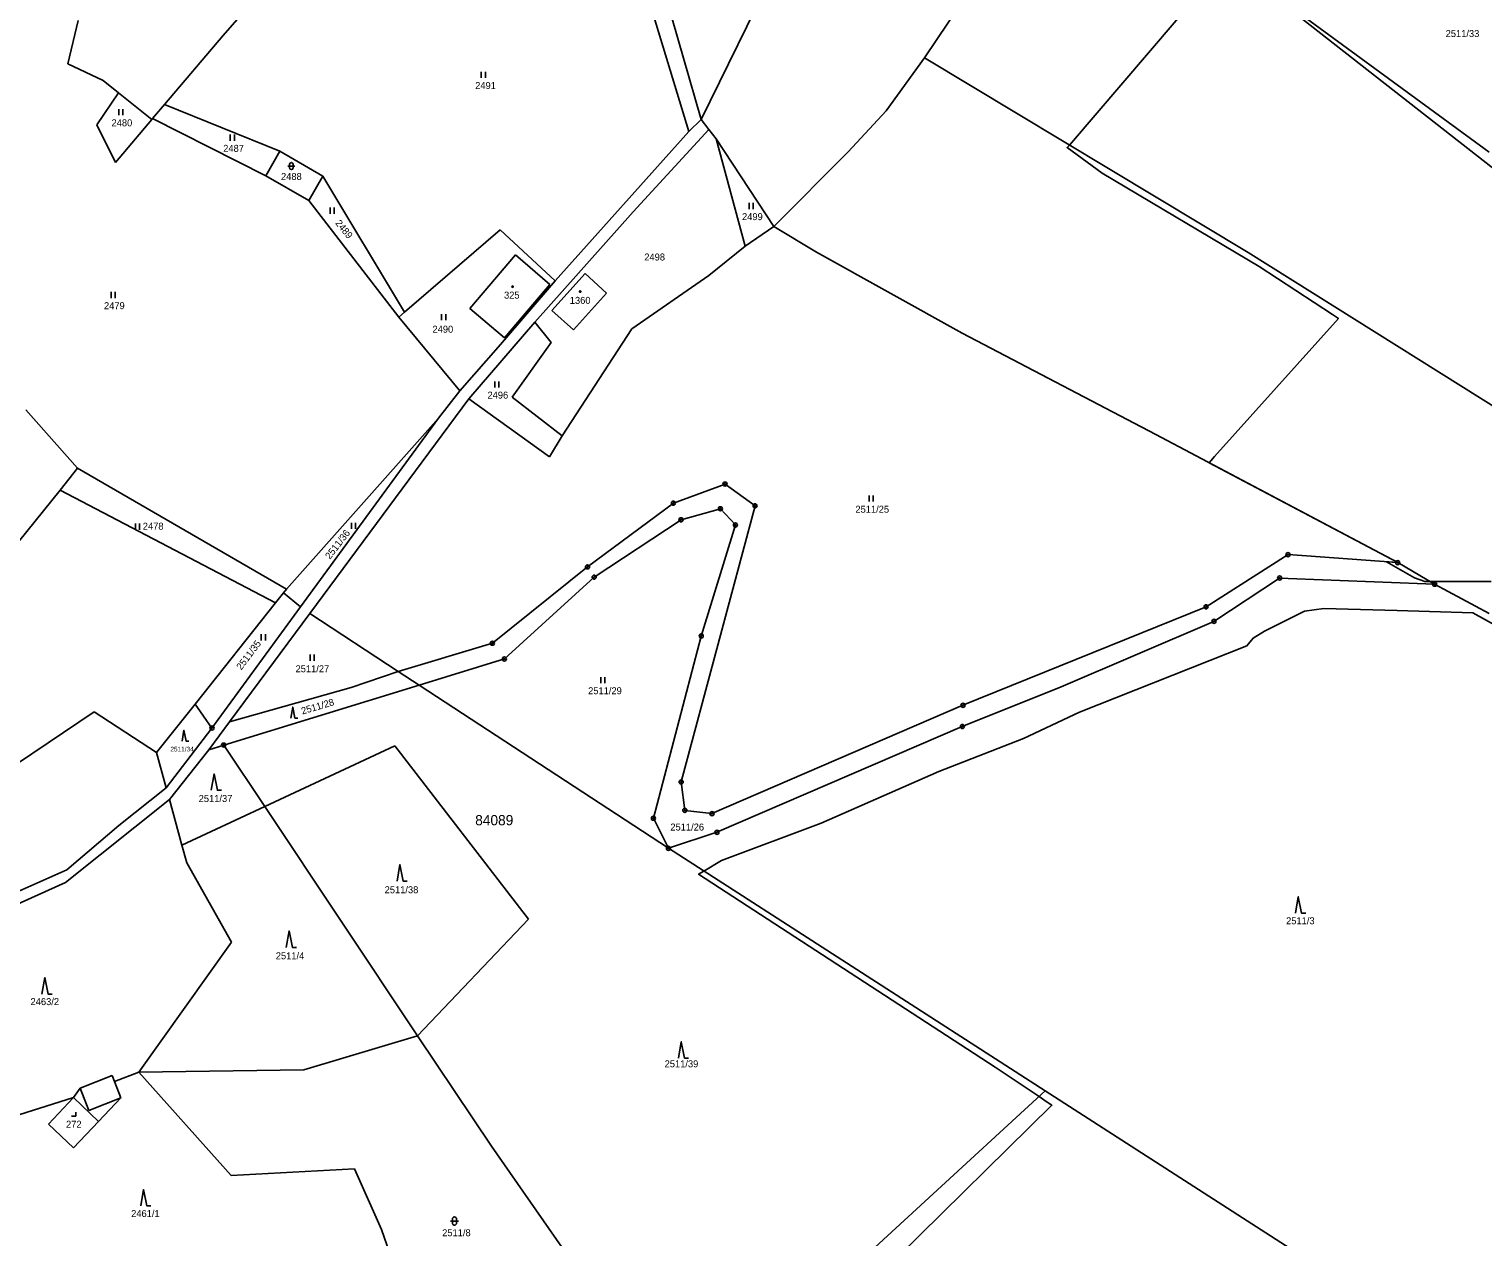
# Model space of a CAD drawing. Extents: x -439246 to -433691, y -1130252 to -1121148.
# Drawn here: x -436022 to -435667.4, y -1129008.4 to -1128713.8 of the extents above; entities that cross this region are included whole.
import ezdxf

# ---------------------------------------------------------------- set-up
doc = ezdxf.new("R2010")
doc.units = 0
for name, color, linetype in [('Vrstva 1', 7, 'Continuous'), ('Vrstva 18', 7, 'Continuous'), ('Vrstva 19', 7, 'Continuous'), ('Vrstva 24', 7, 'Continuous'), ('Vrstva 25', 7, 'Continuous'), ('Vrstva 3', 7, 'Continuous'), ('Vrstva 37', 7, 'Continuous'), ('Vrstva 4', 7, 'Continuous'), ('Vrstva 52', 7, 'Continuous'), ('Vrstva 53', 7, 'Continuous'), ('Vrstva 6', 7, 'Continuous')]:
    doc.layers.add(name, color=color, linetype=linetype)

msp = doc.modelspace()

# ---------------------------------------------------------------- linework, layer by layer
at = {"layer": 'Vrstva 1'}
for p, q in [((-435914.5, -1128781.98), (-435903.4, -1128768.85)), ((-435903.4, -1128768.85), (-435895.03, -1128776.11)), ((-435894.54, -1128782.48), (-435886.39, -1128773.47)), ((-435886.39, -1128773.47), (-435881.19, -1128778.21)), ((-435895.03, -1128776.11), (-435906.03, -1128789.09)), ((-435881.19, -1128778.21), (-435889.25, -1128787.16)), ((-435906.03, -1128789.09), (-435914.5, -1128781.98)), ((-435889.25, -1128787.16), (-435894.54, -1128782.48))]:
    msp.add_line(p, q, dxfattribs=at)
for points in [[(-435861.13, -1128738.84), (-435878.16, -1128682.58)], [(-435949.55, -1128686.71), (-435974.79, -1128715.49)], [(-435871.01, -1128690.9), (-435858.11, -1128735.9)], [(-435858.11, -1128735.9), (-435837.99, -1128694.87)], [(-435724.99, -1128700.49), (-435665.91, -1128743.84)], [(-435803.65, -1128720.81), (-435794.94, -1128707.9)], [(-436012.59, -1128722.32), (-436010.06, -1128711.73)], [(-435974.79, -1128715.49), (-435988.98, -1128732.23)], [(-435812.93, -1128733.74), (-435803.65, -1128720.81)], [(-435803.65, -1128720.81), (-435724.7, -1128768.34)], [(-436003.98, -1128726.32), (-436012.59, -1128722.32)], [(-436000.2, -1128729.35), (-436003.98, -1128726.32)], [(-436005.49, -1128737.21), (-436000.2, -1128729.35)], [(-436000.2, -1128729.35), (-435992.07, -1128735.88)], [(-435988.98, -1128732.23), (-435991.87, -1128735.64)], [(-435960.86, -1128743.62), (-435988.98, -1128732.23)], [(-435992.07, -1128735.88), (-436000.95, -1128746.36)], [(-435991.87, -1128735.64), (-435992.07, -1128735.88)], [(-435964.3, -1128749.61), (-435991.87, -1128735.64)], [(-435858.11, -1128735.9), (-435861.13, -1128738.84)], [(-435858.11, -1128735.9), (-435856.23, -1128738.31)], [(-435822.24, -1128743.73), (-435812.93, -1128733.74)], [(-436000.95, -1128746.36), (-436005.49, -1128737.21)], [(-435893.73, -1128775.2), (-435861.13, -1128738.84)], [(-435874.7, -1128758.36), (-435856.23, -1128738.31)], [(-435856.23, -1128738.31), (-435854.43, -1128740.61)], [(-435847.33, -1128766.75), (-435854.43, -1128740.61)], [(-435854.43, -1128740.61), (-435840.36, -1128762.01)], [(-435964.3, -1128749.61), (-435960.86, -1128743.62)], [(-435960.86, -1128743.62), (-435950.34, -1128749.66)], [(-435840.36, -1128762.01), (-435822.24, -1128743.73)], [(-435953.77, -1128755.65), (-435964.3, -1128749.61)], [(-435950.34, -1128749.66), (-435953.77, -1128755.65)], [(-435950.34, -1128749.66), (-435930.45, -1128782.88)], [(-435953.77, -1128755.65), (-435931.86, -1128784.09)], [(-435898.69, -1128785.3), (-435874.7, -1128758.36)], [(-435930.45, -1128782.88), (-435907.12, -1128762.81)], [(-435907.12, -1128762.81), (-435893.73, -1128775.2)], [(-435847.33, -1128766.75), (-435840.36, -1128762.01)], [(-435840.36, -1128762.01), (-435829.94, -1128768.27)], [(-435856.24, -1128773.89), (-435847.33, -1128766.75)], [(-435829.94, -1128768.27), (-435794.43, -1128788.01)], [(-435724.7, -1128768.34), (-435657.12, -1128810.68)], [(-435893.73, -1128775.2), (-435907.01, -1128790.74)], [(-435875.01, -1128786.96), (-435856.24, -1128773.89)], [(-435931.86, -1128784.09), (-435930.45, -1128782.88)], [(-435931.86, -1128784.09), (-435916.95, -1128802.09)], [(-435914.75, -1128804), (-435898.69, -1128785.3)], [(-435898.69, -1128785.3), (-435894.66, -1128790.27)], [(-435891.97, -1128813), (-435875.01, -1128786.96)], [(-435794.43, -1128788.01), (-435747.2, -1128812.68)], [(-435916.95, -1128802.09), (-435907.01, -1128790.74)], [(-435894.66, -1128790.27), (-435904.19, -1128803.58)], [(-435922.18, -1128808.74), (-435916.95, -1128802.09)], [(-435904.19, -1128803.58), (-435891.97, -1128813)], [(-436010.19, -1128820.96), (-436022.81, -1128806.72)], [(-435914.75, -1128804), (-435953.54, -1128856.37)], [(-435914.75, -1128804), (-435895.11, -1128818.12)], [(-435959.25, -1128850.43), (-435922.18, -1128808.74)], [(-435955.77, -1128854.75), (-435922.18, -1128808.74)], [(-435895.11, -1128818.12), (-435891.97, -1128813)], [(-435747.2, -1128812.68), (-435688.19, -1128843.97)], [(-436010.19, -1128820.96), (-436014.43, -1128826.27)], [(-435959.25, -1128850.43), (-436010.19, -1128820.96)], [(-435864.85, -1128829.46), (-435852.27, -1128824.8)], [(-435852.27, -1128824.8), (-435844.93, -1128830.11)], [(-436041.22, -1128859.44), (-436014.43, -1128826.27)], [(-436014.43, -1128826.27), (-435961.89, -1128853.75)], [(-435885.82, -1128845.01), (-435864.85, -1128829.46)], [(-435853.39, -1128830.82), (-435863, -1128833.51)], [(-435844.93, -1128830.11), (-435862.97, -1128897.47)], [(-435849.74, -1128834.78), (-435853.39, -1128830.82)], [(-435863, -1128833.51), (-435884.18, -1128847.51)], [(-435858.06, -1128861.87), (-435849.74, -1128834.78)], [(-435734.94, -1128854.74), (-435714.95, -1128842.01)], [(-435714.95, -1128842.01), (-435688.19, -1128843.97)], [(-435909.01, -1128863.63), (-435885.82, -1128845.01)], [(-435688.19, -1128843.97), (-435679.19, -1128849.24)], [(-435884.18, -1128847.51), (-435906.09, -1128867.46)], [(-435717.01, -1128847.72), (-435733.02, -1128858.29)], [(-435679.19, -1128849.24), (-435717.01, -1128847.72)], [(-435679.19, -1128849.24), (-435665.93, -1128856.36)], [(-435961.89, -1128853.75), (-435959.98, -1128851.35)], [(-435959.98, -1128851.35), (-435959.25, -1128850.43)], [(-435955.77, -1128854.75), (-435959.98, -1128851.35)], [(-435981.54, -1128878.45), (-435961.89, -1128853.75)], [(-435977.4, -1128884.31), (-435955.77, -1128854.75)], [(-435953.54, -1128856.37), (-435973.13, -1128882.83)], [(-435953.54, -1128856.37), (-435931.96, -1128870.51)], [(-435794.23, -1128878.77), (-435734.94, -1128854.74)], [(-435733.02, -1128858.29), (-435770.26, -1128874.24)], [(-435931.96, -1128870.51), (-435909.01, -1128863.63)], [(-435869.73, -1128906.31), (-435858.06, -1128861.87)], [(-435943.44, -1128874.4), (-435931.96, -1128870.51)], [(-435931.96, -1128870.51), (-435926.88, -1128873.84)], [(-435906.09, -1128867.46), (-435926.88, -1128873.84)], [(-435926.88, -1128873.84), (-435974.55, -1128888.47)], [(-435973.13, -1128882.83), (-435943.44, -1128874.4)], [(-435926.88, -1128873.84), (-435866.08, -1128913.65)], [(-435770.26, -1128874.24), (-435794.39, -1128883.93)], [(-436006.12, -1128880.33), (-436036.36, -1128900.67)], [(-435990.93, -1128890.25), (-436006.12, -1128880.33)], [(-435990.93, -1128890.25), (-435981.54, -1128878.45)], [(-435981.54, -1128878.45), (-435977.4, -1128884.31)], [(-435855.45, -1128905.19), (-435794.23, -1128878.77)], [(-435988.56, -1128898.92), (-435977.4, -1128884.31)], [(-435973.13, -1128882.83), (-435978.18, -1128889.64)], [(-435794.39, -1128883.93), (-435854.24, -1128909.74)], [(-435974.55, -1128888.47), (-435978.18, -1128889.64)], [(-435988.56, -1128898.92), (-435990.93, -1128890.25)], [(-435978.18, -1128889.64), (-435987.79, -1128901.75)], [(-436000.09, -1128908.05), (-435988.56, -1128898.92)], [(-435862.97, -1128897.47), (-435862.07, -1128904.39)], [(-436013.12, -1128922.01), (-435987.79, -1128901.75)], [(-435984.75, -1128912.86), (-435987.79, -1128901.75)], [(-435866.08, -1128913.65), (-435869.73, -1128906.31)], [(-435862.07, -1128904.39), (-435855.45, -1128905.19)], [(-436012.77, -1128918.88), (-436000.09, -1128908.05)], [(-435854.24, -1128909.74), (-435866.08, -1128913.65)], [(-435983.57, -1128917.16), (-435984.75, -1128912.86)], [(-435866.08, -1128913.65), (-435774.16, -1128972.83)], [(-436053.12, -1128936.82), (-436012.77, -1128918.88)], [(-435972.62, -1128936.51), (-435983.57, -1128917.16)], [(-436033.2, -1128931.01), (-436013.12, -1128922.01)], [(-435995.26, -1128968.23), (-435972.62, -1128936.51)], [(-435955.03, -1128967.72), (-435927.28, -1128959.36)], [(-435927.28, -1128959.36), (-435909.19, -1128986.33)], [(-436001.78, -1128969.1), (-436009.55, -1128972.15)], [(-436001.21, -1128970.55), (-436001.78, -1128969.1)], [(-436001.21, -1128970.55), (-435995.26, -1128968.23)], [(-435995.26, -1128968.23), (-435955.03, -1128967.72)], [(-435972.74, -1128993.46), (-435995.26, -1128968.23)], [(-436011.2, -1128974.45), (-436009.55, -1128972.15)], [(-435999.66, -1128974.52), (-436001.21, -1128970.55)], [(-435774.16, -1128972.83), (-435672.27, -1129038.42)], [(-436044.36, -1128984.91), (-436011.2, -1128974.45)], [(-436017.31, -1128980.9), (-436011.2, -1128974.45)], [(-435999.66, -1128974.52), (-436005.08, -1128980.25)], [(-436011.19, -1128986.7), (-436017.31, -1128980.9)], [(-436005.08, -1128980.25), (-436011.19, -1128986.7)], [(-435909.19, -1128986.33), (-435862.22, -1129053.81)], [(-435942.65, -1128991.85), (-435972.74, -1128993.46)], [(-435936.09, -1129006.6), (-435942.65, -1128991.85)], [(-435930.76, -1129021.84), (-435936.09, -1129006.6)]]:
    msp.add_lwpolyline(points, dxfattribs=at)
at = {"layer": 'Vrstva 24'}
for centre, radius in [((-435852.27, -1128824.8), 0.5), ((-435852.27, -1128824.8), 0.1), ((-435864.85, -1128829.46), 0.5), ((-435864.85, -1128829.46), 0.1), ((-435853.39, -1128830.82), 0.5), ((-435853.39, -1128830.82), 0.1), ((-435844.93, -1128830.11), 0.5), ((-435844.93, -1128830.11), 0.1), ((-435863, -1128833.51), 0.5), ((-435863, -1128833.51), 0.1), ((-435849.74, -1128834.78), 0.5), ((-435849.74, -1128834.78), 0.1), ((-435714.95, -1128842.01), 0.5), ((-435714.95, -1128842.01), 0.1), ((-435885.82, -1128845.01), 0.5), ((-435885.82, -1128845.01), 0.1), ((-435688.19, -1128843.97), 0.5), ((-435688.19, -1128843.97), 0.1), ((-435884.18, -1128847.51), 0.5), ((-435884.18, -1128847.51), 0.1), ((-435717.01, -1128847.72), 0.5), ((-435717.01, -1128847.72), 0.1), ((-435679.19, -1128849.24), 0.5), ((-435679.19, -1128849.24), 0.1), ((-435734.94, -1128854.74), 0.5), ((-435734.94, -1128854.74), 0.1), ((-435733.02, -1128858.29), 0.5), ((-435733.02, -1128858.29), 0.1), ((-435909.01, -1128863.63), 0.5), ((-435909.01, -1128863.63), 0.1), ((-435858.06, -1128861.87), 0.5), ((-435858.06, -1128861.87), 0.1), ((-435906.09, -1128867.46), 0.5), ((-435906.09, -1128867.46), 0.1), ((-435794.23, -1128878.77), 0.5), ((-435794.23, -1128878.77), 0.1), ((-435977.4, -1128884.31), 0.5), ((-435977.4, -1128884.31), 0.1), ((-435794.39, -1128883.93), 0.5), ((-435794.39, -1128883.93), 0.1), ((-435974.55, -1128888.47), 0.5), ((-435974.55, -1128888.47), 0.1), ((-435862.97, -1128897.47), 0.5), ((-435862.97, -1128897.47), 0.1), ((-435869.73, -1128906.31), 0.5), ((-435869.73, -1128906.31), 0.1), ((-435862.07, -1128904.39), 0.5), ((-435862.07, -1128904.39), 0.1), ((-435855.45, -1128905.19), 0.5), ((-435855.45, -1128905.19), 0.1), ((-435854.24, -1128909.74), 0.5), ((-435854.24, -1128909.74), 0.1), ((-435866.08, -1128913.65), 0.5), ((-435866.08, -1128913.65), 0.1)]:
    msp.add_circle(centre, radius, dxfattribs=at)
at = {"layer": 'Vrstva 25'}
for p, q in [((-435911.71, -1128725.74), (-435911.71, -1128724.24)), ((-435910.71, -1128725.74), (-435910.71, -1128724.24)), ((-436000.12, -1128734.84), (-436000.12, -1128733.34)), ((-435999.12, -1128734.84), (-435999.12, -1128733.34)), ((-435972.94, -1128741.06), (-435972.94, -1128739.56)), ((-435971.94, -1128741.06), (-435971.94, -1128739.56)), ((-435958.47, -1128747.65), (-435958.47, -1128746.79)), ((-435957.61, -1128746.79), (-435957.61, -1128747.65)), ((-435958.9, -1128747.22), (-435957.18, -1128747.22)), ((-435948.56, -1128758.85), (-435948.56, -1128757.35)), ((-435947.56, -1128758.85), (-435947.56, -1128757.35)), ((-435846.38, -1128757.72), (-435846.38, -1128756.22)), ((-435845.38, -1128757.72), (-435845.38, -1128756.22)), ((-436002, -1128779.44), (-436002, -1128777.94)), ((-436001, -1128779.44), (-436001, -1128777.94)), ((-435921.39, -1128784.86), (-435921.39, -1128783.36)), ((-435920.39, -1128784.86), (-435920.39, -1128783.36)), ((-435908.44, -1128801.25), (-435908.44, -1128799.75)), ((-435907.44, -1128801.25), (-435907.44, -1128799.75)), ((-435817.11, -1128829.05), (-435817.11, -1128827.55)), ((-435816.11, -1128829.05), (-435816.11, -1128827.55)), ((-435996.04, -1128835.93), (-435996.04, -1128834.43)), ((-435995.04, -1128835.93), (-435995.04, -1128834.43)), ((-435943.37, -1128835.72), (-435943.37, -1128834.22)), ((-435942.37, -1128835.72), (-435942.37, -1128834.22)), ((-435965.38, -1128862.94), (-435965.38, -1128861.44)), ((-435964.38, -1128862.94), (-435964.38, -1128861.44)), ((-435953.45, -1128867.9), (-435953.45, -1128866.4)), ((-435952.45, -1128867.9), (-435952.45, -1128866.4)), ((-435882.58, -1128873.36), (-435882.58, -1128871.86)), ((-435881.58, -1128873.36), (-435881.58, -1128871.86)), ((-435919.26, -1129004.57), (-435917.26, -1129004.57)), ((-435918.76, -1129005.07), (-435918.76, -1129004.07)), ((-435917.76, -1129004.07), (-435917.76, -1129005.07))]:
    msp.add_line(p, q, dxfattribs=at)
for points in [[(-435958.18, -1128881.89), (-435957.71, -1128879.21), (-435957.17, -1128881.89), (-435956.5, -1128881.89)], [(-435984.7, -1128887.53), (-435984.23, -1128884.85), (-435983.69, -1128887.53), (-435983.02, -1128887.53)], [(-435977.57, -1128899.48), (-435976.87, -1128895.48), (-435976.07, -1128899.48), (-435975.07, -1128899.48)], [(-435932.27, -1128921.63), (-435931.57, -1128917.63), (-435930.77, -1128921.63), (-435929.77, -1128921.63)], [(-435713.14, -1128929.47), (-435712.44, -1128925.47), (-435711.64, -1128929.47), (-435710.64, -1128929.47)], [(-435959.3, -1128937.81), (-435958.6, -1128933.81), (-435957.8, -1128937.81), (-435956.8, -1128937.81)], [(-436018.86, -1128949.19), (-436018.16, -1128945.19), (-436017.36, -1128949.19), (-436016.36, -1128949.19)], [(-435863.65, -1128964.83), (-435862.95, -1128960.83), (-435862.15, -1128964.83), (-435861.15, -1128964.83)], [(-436011.64, -1128978.97), (-436010.64, -1128978.97), (-436010.64, -1128977.97)], [(-435994.78, -1129000.89), (-435994.08, -1128996.89), (-435993.28, -1129000.89), (-435992.28, -1129000.89)]]:
    msp.add_lwpolyline(points, dxfattribs=at)
for centre in [(-435904.08, -1128776.66), (-435887.6, -1128777.84)]:
    msp.add_circle(centre, 0.175, dxfattribs=at)
for centre, radius, start, end in [((-435958.04, -1128746.79), 0.43, 0, 180), ((-435958.04, -1128747.65), 0.43, 180, 0), ((-435918.26, -1129004.07), 0.5, 0, 180), ((-435918.26, -1129005.07), 0.5, 180, 0)]:
    msp.add_arc(centre, radius, start, end, dxfattribs=at)
at = {"layer": 'Vrstva 3'}
for points in [[(-435914.5, -1128781.98), (-435903.4, -1128768.85)], [(-435903.4, -1128768.85), (-435895.03, -1128776.11)], [(-435894.54, -1128782.48), (-435886.39, -1128773.47)], [(-435886.39, -1128773.47), (-435881.19, -1128778.21)], [(-435895.03, -1128776.11), (-435906.03, -1128789.09)], [(-435881.19, -1128778.21), (-435889.25, -1128787.16)], [(-435906.03, -1128789.09), (-435914.5, -1128781.98)], [(-435889.25, -1128787.16), (-435894.54, -1128782.48)]]:
    msp.add_lwpolyline(points, dxfattribs=at)
at = {"layer": 'Vrstva 37'}
for centre in [(-435904.08, -1128776.66), (-435887.6, -1128777.84)]:
    msp.add_circle(centre, 0.175, dxfattribs=at)
at = {"layer": 'Vrstva 4'}
for points in [[(-436007.42, -1128977.56), (-436009.55, -1128972.15)], [(-436011.2, -1128974.45), (-436005.08, -1128980.25)], [(-435999.66, -1128974.52), (-436007.42, -1128977.56)]]:
    msp.add_lwpolyline(points, dxfattribs=at)
at = {"layer": 'Vrstva 52'}
for points in [[(-435665.39, -1128848.53), (-435680.39, -1128848.53), (-435681.56, -1128848.53), (-435684.12, -1128847.68), (-435690.92, -1128843.77), (-435688.19, -1128843.97), (-435734.18, -1128819.58), (-435732.85, -1128818.1), (-435702.64, -1128784.38), (-435704.12, -1128783.41), (-435722, -1128771.71), (-435760.31, -1128748.93), (-435768.82, -1128742.72), (-435768.49, -1128742.35), (-435768.28, -1128742.1), (-435729.72, -1128697.01), (-435662.86, -1128749.33)], [(-435810.11, -1129013.26), (-435772.52, -1128976.32), (-435773.93, -1128975.38), (-435775.66, -1128974.21), (-435786.35, -1128966.99), (-435858.71, -1128919.97), (-435857.44, -1128919.21), (-435853.1, -1128916.64), (-435828.84, -1128907.49), (-435800.1, -1128894.93), (-435779.46, -1128886.84), (-435765.84, -1128880.46), (-435724.98, -1128864.28), (-435723.49, -1128862.37), (-435720.72, -1128860.67), (-435710.93, -1128855.77), (-435706.25, -1128855.13), (-435688.32, -1128855.66), (-435669.86, -1128856.2), (-435611.76, -1128888.33)]]:
    msp.add_lwpolyline(points, dxfattribs=at)
at = {"layer": 'Vrstva 6'}
for points in [[(-435974.55, -1128888.47), (-435964.5, -1128903.44)], [(-435964.5, -1128903.44), (-435932.78, -1128888.69)], [(-435932.78, -1128888.69), (-435900.24, -1128930.95)], [(-435984.75, -1128912.86), (-435964.5, -1128903.44)], [(-435964.5, -1128903.44), (-435927.28, -1128959.36)], [(-435900.24, -1128930.95), (-435927.28, -1128959.36)], [(-435862.22, -1129053.81), (-435774.16, -1128972.83)]]:
    msp.add_lwpolyline(points, dxfattribs=at)

# ---------------------------------------------------------------- texts
at = {"layer": 'Vrstva 18'}
for s, height, p in [('2511/33', 1.7, (-435676.51, -1128715.76)), ('2491', 1.7, (-435913.21, -1128728.44)), ('2480', 1.7, (-436001.9, -1128737.54)), ('2487', 1.7, (-435974.66, -1128743.76)), ('2488', 1.7, (-435960.56, -1128750.62)), ('2499', 1.7, (-435848.12, -1128760.42)), ('2498', 1.7, (-435871.96, -1128770.26)), ('2479', 1.7, (-436003.74, -1128782.14)), ('2490', 1.7, (-435923.62, -1128787.88)), ('2496', 1.7, (-435910.21, -1128803.95)), ('2511/25', 1.7, (-435820.47, -1128831.79)), ('2478', 1.7, (-435994.28, -1128835.93)), ('2511/27', 1.7, (-435957.02, -1128870.7)), ('2511/29', 1.7, (-435885.66, -1128876.06)), ('2511/34', 1.14, (-435987.54, -1128890.02)), ('2511/37', 1.7, (-435980.65, -1128902.35)), ('2511/26', 1.7, (-435865.6, -1128909.31)), ('2511/38', 1.7, (-435935.29, -1128924.6)), ('2511/3', 1.7, (-435715.42, -1128932.17)), ('2511/4', 1.7, (-435961.84, -1128940.71)), ('2463/2', 1.7, (-436021.65, -1128951.89)), ('2511/39', 1.7, (-435867, -1128967.06)), ('2461/1', 1.7, (-435997.12, -1129003.59)), ('2511/8', 1.7, (-435921.26, -1129008.27))]:
    msp.add_text(s, height=height, dxfattribs=at).set_placement(p)
for s, rotation, p in [('2489', 309.0636, (-435947.43, -1128761.2)), ('2511/36', 52.2011, (-435948.63, -1128843.28)), ('2511/35', 52.8855, (-435970.26, -1128870.28)), ('2511/28', 16.3596, (-435955.34, -1128881.01))]:
    msp.add_text(s, height=1.7, rotation=rotation, dxfattribs=at).set_placement(p)
at = {"layer": 'Vrstva 19'}
for s, p in [('325', (-435906.17, -1128779.56)), ('1360', (-435890.13, -1128780.84)), ('272', (-436013, -1128981.8))]:
    msp.add_text(s, height=1.7, dxfattribs=at).set_placement(p)
at = {"layer": 'Vrstva 53'}
msp.add_text('84089', height=2.5, dxfattribs=at).set_placement((-435913.2, -1128908.03))

doc.saveas('drawing.dxf')
